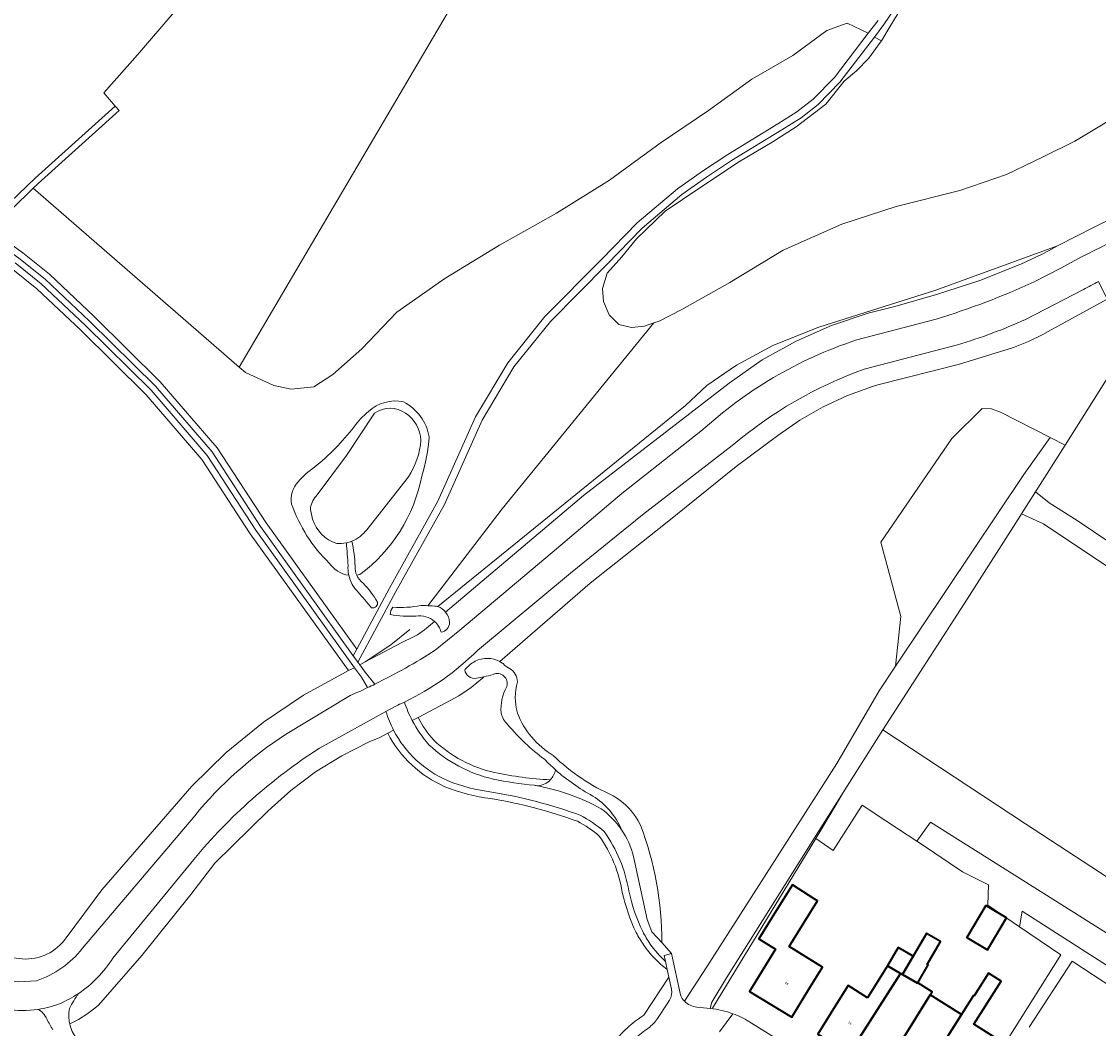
# Model space of a CAD drawing. Header units: metres. Extents: x 197700 to 204338, y 317132 to 325229.
# Tile 491 of 656: x 200908 to 201072, y 319972 to 320124. Entities that reach past the tile are written whole.
import ezdxf
from ezdxf.enums import TextEntityAlignment as Align

# ---------------------------------------------------------------- set-up
doc = ezdxf.new("R2010")
doc.units = ezdxf.units.M
for name, color, linetype, lineweight in [('B-WE-GR-BEPLANTING_CULTUUR_BOSPLANTSOEN-GV', 90, 'Continuous', 18), ('B-WE-GR-GRAS-GV', 60, 'Continuous', 13), ('B-WE-IE-TERREINAFSCHEIDING_KUNSTMATIG_HEKWERK-G', 20, 'IE-TERREINAFSCHEIDING-KUNSTMATIG', 18), ('B-WE-OG-BEBOUWING-GV', 7, 'Continuous', 35), ('B-WE-OG-BEBOUWING-T18', 10, 'Continuous', 18), ('B-WE-OG-TERREIN_CULTUURSCHEIDING-GV', 7, 'Continuous', 18), ('B-WE-OG-TERREIN_ERF-GV', 7, 'Continuous', 18), ('B-WE-OG-WATER-GV', 130, 'Continuous', 18), ('B-WE-OG-WATER_GREPPEL-GV', 160, 'Continuous', 18), ('B-WE-OG-WATER_MEER-GV', 140, 'Continuous', 18), ('B-WE-OG-WATER_SLOOT-GV', 120, 'Continuous', 18), ('B-WE-OG-WEG-GV', 7, 'Continuous', 18), ('B-WE-VH-ONVERHARD-GV', 252, 'Continuous', 18), ('B-WE-VH-VERHARDING_ASFALT-GV', 252, 'Continuous', 18), ('B-WE-VH-VERHARDING_HALFVERHARDING_GRIND-GV', 252, 'Continuous', 18), ('B-WE-VH-VERHARDING_OPEN-GV', 252, 'Continuous', 18), ('B-WE-VH-VERHARDING_TEGEL-GV', 252, 'Continuous', 18)]:
    doc.layers.add(name, color=color, linetype=linetype, lineweight=lineweight)
doc.styles.add('NLCS-ISO-M200-T18', font='NLCS-ISO.ttf', dxfattribs={"height": 0.36})
doc.linetypes.add('IE-TERREINAFSCHEIDING-KUNSTMATIG', pattern='A,4,[82,NLCS.SHX,S=0.75,R=90,X=0,Y=0],4,-2', length=10)

msp = doc.modelspace()

# ---------------------------------------------------------------- linework, layer by layer
at = {"layer": 'B-WE-GR-BEPLANTING_CULTUUR_BOSPLANTSOEN-GV'}
for points in [[(200922.508, 320111.583), (200920.785, 320113.569), (200925.884, 320119.323), (200969.046, 320169.69)], [(201095.684, 320129.18), (201086.539, 320120.844), (201072.57, 320108.972), (201068.043, 320106.276), (201063.246, 320103.886), (201057.687, 320101.213), (201050.601, 320098.772), (201040.95, 320096.326), (201032.727, 320093.657), (201023.826, 320089.729), (201015.709, 320084.842), (201008.445, 320080.723), (201005.017, 320078.976), (201004.207, 320078.7), (200981.212, 320050.496), (200969.947, 320035.834)], [(201070.962, 320093.194), (201074.241, 320094.852), (201079.464, 320097.561), (201086.111, 320100.533), (201094.364, 320107.261), (201099.793, 320111.084), (201105.049, 320114.63), (201109.916, 320117.773), (201115.065, 320120.625), (201119.872, 320123.95), (201122.228, 320125.679)], [(201037.643, 320122.033), (201032.42, 320115.185), (201029.12, 320111.807), (201026.523, 320109.804), (201023.593, 320107.952), (201015.993, 320103.332), (201012.211, 320100.787), (201008.437, 320098.173), (201002.423, 320093.051), (200997.063, 320087.553), (200988.51, 320078.935), (200982.979, 320072.029), (200978.155, 320063.943), (200972.44, 320051.163), (200965.082, 320037.962), (200959.339, 320027.265), (200959.628, 320026.864), (200960.444, 320027.302), (200965.982, 320030.272), (200967.768, 320031.111), (200968.346, 320031.426), (200969.441, 320032.157), (200970.957, 320033.438)], [(200969.947, 320035.834), (200981.212, 320050.496), (201004.207, 320078.7), (201002.806, 320078.221), (201000.831, 320077.985), (200998.876, 320078.45), (200997.444, 320079.933), (200996.586, 320081.959), (200996.435, 320083.925), (200997.131, 320086.25), (200999.365, 320088.733), (201001.574, 320091.45), (201005.909, 320095.633), (201011.189, 320099.197), (201017.188, 320103.19), (201022.17, 320106.114), (201025.796, 320108.433), (201030.273, 320111.878), (201033.081, 320115.338), (201034.933, 320116.941), (201036.806, 320118.856), (201038.549, 320121.19), (201038.726, 320121.486), (201037.643, 320122.033)], [(200902.781, 320093.425), (200910.394, 320100.663), (200922.508, 320111.583)], [(200971.444, 320035.695), (201009.015, 320066.183), (201012.244, 320069.196), (201016.714, 320072.286), (201022.253, 320075.29), (201029.224, 320078.074), (201046.956, 320083.676), (201065.428, 320090.397), (201070.962, 320093.194)], [(201064.034, 320089.617), (201065.428, 320090.397), (201046.956, 320083.676), (201029.224, 320078.074), (201022.253, 320075.29), (201016.714, 320072.286), (201012.244, 320069.196), (201009.015, 320066.183), (200971.444, 320035.695)], [(200972.634, 320034.856), (200993.547, 320052.535), (201015.622, 320069.55), (201020.653, 320073.086), (201025.792, 320075.925), (201031.165, 320078.293), (201036.727, 320080.171), (201040.728, 320081.191), (201047.064, 320082.994), (201053.623, 320085.151), (201059.845, 320087.591), (201062.983, 320089.074), (201064.034, 320089.617)], [(200915.091, 319985.487), (200920.519, 319992.766), (200934.117, 320008.485), (200939.346, 320013.572), (200945.008, 320018.172), (200951.059, 320022.247), (200957.45, 320025.766), (200957.915, 320025.992), (200943.001, 320046.742), (200935.682, 320058.012), (200927.233, 320067.812), (200917.325, 320077.605), (200910.635, 320083.886), (200906.765, 320087.006)], [(201071.627, 320084.971), (201072.928, 320082.281), (201063.986, 320077.395), (201063.2, 320076.947), (201061.015, 320075.873), (201058.742, 320074.999), (201050.535, 320072.425), (201038.166, 320069.291), (201037.379, 320069.057), (201033.552, 320067.692), (201029.863, 320065.991), (201026.34, 320063.967), (201023.012, 320061.637), (201016.709, 320056.929), (201006.213, 320048.509), (200994.523, 320039.259), (200980.845, 320027.365)], [(201008.858, 319975.86), (201012.223, 319981.085), (201031.935, 320011.888), (201038.351, 320022.943), (201040.854, 320026.679), (201041.661, 320034.21), (201038.624, 320045.463), (201049.382, 320061.181), (201054.003, 320065.723), (201055.423, 320065.694), (201056.79, 320065.194), (201064.3, 320061.322), (201066.554, 320060.161), (201073.455, 320071.073)], [(200978.413, 320025.045), (200978.217, 320024.853), (200976.48, 320023.436), (200974.624, 320022.18), (200972.663, 320021.095), (200968.452, 320018.891)], [(200963.859, 320016.487), (200962.658, 320015.859), (200961.048, 320015.174), (200956.873, 320013.087), (200952.902, 320010.636), (200949.165, 320007.839), (200945.693, 320004.72), (200937.624, 319996.791), (200934.01, 319992.065), (200926.559, 319982.812), (200919.993, 319975.288), (200919.446, 319974.817), (200918.242, 319973.911), (200916.963, 319973.117), (200915.617, 319972.44)], [(201187.066, 319914.375), (201119.044, 319957.157), (201097.297, 319970.834), (201046.152, 320003.001), (201044.096, 320000.143), (201044.773, 319999.698), (201051.005, 319995.466), (201054.958, 319993.492), (201054.868, 319990.427), (201059.666, 319987.131), (201060.065, 319989.504), (201088.333, 319971.455), (201101.609, 319962.507), (201100.401, 319960.578), (201100.786, 319960.322), (201102.119, 319962.576), (201114.327, 319954.876), (201118.417, 319951.903), (201121.249, 319949.845), (201125.88, 319946.479), (201125.761, 319946.297), (201146.739, 319932.949), (201172.433, 319916.657)], [(200838.197, 319979.818), (200839.517, 319980.031), (200842.633, 319980.312), (200852.154, 319981.403), (200858.073, 319981.916), (200865.169, 319982.809), (200878.444, 319984.037), (200885.376, 319984.42), (200892.314, 319984.181), (200895.313, 319983.885), (200904.236, 319982.744), (200908.423, 319982.279)], [(201005.399, 319984.766), (201006.903, 319983.127), (201008.262, 319976.853)], [(201002.705, 319973.752), (201006.485, 319979.543), (201006.237, 319980.693)]]:
    msp.add_lwpolyline(points, dxfattribs=at)
msp.add_lwpolyline([(201036.706, 320122.619), (201033.501, 320124.128), (201030.417, 320123.034), (201025.274, 320119.244), (201019.077, 320115.634), (201012.498, 320110.892), (201005.152, 320105.957), (200997.469, 320100.343), (200989.421, 320095.344), (200980.81, 320090.472), (200972.502, 320085.46), (200965.234, 320080.309), (200959.898, 320074.758), (200955.532, 320070.875), (200952.647, 320069.015), (200949.227, 320068.678), (200946.591, 320069.195), (200942.257, 320071.183), (200941.336, 320071.983), (200910.105, 320099.113), (200903.621, 320092.836), (200908.523, 320089.314), (200912.54, 320086.076), (200919.337, 320079.693), (200929.354, 320069.793), (200938.007, 320059.758), (200945.397, 320048.378), (200959.153, 320029.237), (200964.117, 320038.489), (200971.455, 320051.656), (200977.178, 320064.452), (200982.074, 320072.658), (200987.687, 320079.668), (200996.278, 320088.324), (201001.67, 320093.856), (201007.766, 320099.046), (201011.59, 320101.696), (201015.4, 320104.259), (201023.014, 320108.887), (201025.892, 320110.707), (201028.387, 320112.63), (201031.587, 320115.906)], close=True, dxfattribs=at)
for points in [[(200960.932, 320065.264, -0.2478345), (200966.239, 320066.733)], [(200966.239, 320066.733, -0.2329358), (200970.144, 320061.415)], [(200958.712, 320062.911, -0.0692805), (200960.932, 320065.264)], [(200952.752, 320056.829, 0.0586339), (200958.712, 320062.911)], [(200970.144, 320061.415, -0.0510021), (200969.004, 320055.455)], [(200950.256, 320054.596, -0.0695087), (200952.752, 320056.829)], [(200949.272, 320051.239, -0.2560941), (200950.256, 320054.596)], [(200969.004, 320055.455, -0.1888454), (200959.6, 320040.543)], [(200954.976, 320042.292, -0.1159643), (200949.272, 320051.239)], [(200957.938, 320040.45, -0.2120563), (200954.976, 320042.292)], [(200959.356, 320037.894, -0.1455434), (200957.938, 320040.45)], [(200959.6, 320040.543, -0.0260143), (200959.149, 320040.453)], [(200959.149, 320040.453, 0.1326007), (200960.115, 320039.25)], [(200961.395, 320035.518, -0.0028759), (200959.356, 320037.894)], [(200960.115, 320039.25, -0.0588576), (200962.301, 320036.375)], [(200962.301, 320036.375, -0.5529723), (200961.395, 320035.518)], [(200964.243, 320034.495, -0.2238075), (200964.645, 320035.586)], [(200968.128, 320034.245, -0.0587587), (200964.243, 320034.495)], [(200964.645, 320035.586, 0.0601212), (200968.848, 320035.851)], [(200968.848, 320035.851, -0.010049), (200969.947, 320035.834)], [(200969.947, 320035.834, -0.0123409), (200971.264, 320035.75)], [(200971.264, 320035.75, -0.0152438), (200971.444, 320035.695)], [(200971.444, 320035.695, -0.1411024), (200972.634, 320034.856)], [(200970.957, 320033.438, 0.231545), (200968.128, 320034.245)], [(200980.845, 320027.365, -0.0357771), (200981.344, 320027.051)], [(200981.344, 320027.051, 0.0990649), (200982.333, 320026.314)], [(200982.333, 320026.314, -0.2623689), (200983.507, 320024.292)], [(200979.834, 320025.427, -0.0252147), (200978.413, 320025.045)], [(200981.895, 320023.563, 0.6495183), (200979.834, 320025.427)], [(200981.043, 320019.567, -0.1490943), (200981.895, 320023.563)], [(200983.507, 320024.292, 0.1323189), (200983.507, 320019.561)], [(200968.452, 320018.891, 0.0612103), (200970.821, 320015.453)], [(200982.075, 320017.779, -0.1575329), (200981.043, 320019.567)], [(200983.507, 320019.561, 0.1688136), (200988.946, 320013.126)], [(200972.532, 320008.388, -0.1712453), (200963.859, 320016.487)], [(200987.624, 320012.549, -0.0600182), (200982.075, 320017.779)], [(200970.821, 320015.453, 0.1342431), (200980.063, 320010.532)], [(200989.288, 320010.95, -0.0192693), (200987.624, 320012.549)], [(200988.946, 320013.126, 0.089684), (200998.048, 320007.015)], [(200980.063, 320010.532, 0.0389389), (200988.5, 320009.437)], [(200988.5, 320009.437, 0.1413616), (200989.288, 320010.95)], [(200979.479, 320006.59, -0.0664232), (200972.532, 320008.388)], [(200998.048, 320007.015, -0.1406522), (201002.2, 320002.551)], [(200992.611, 320003.153, 0.0453142), (200979.479, 320006.59)], [(200995.92, 320000.903, 0.0618227), (200992.611, 320003.153)], [(201002.2, 320002.551, -0.0920297), (201005.399, 319984.766)], [(200999.419, 319992.425, 0.1141327), (200995.92, 320000.903)], [(201001.531, 319986.265, -0.0588602), (200999.419, 319992.425)], [(200908.423, 319982.279, 0.2618565), (200915.091, 319985.487)], [(201002.667, 319984.38, -0.0240846), (201001.531, 319986.265)], [(201006.237, 319980.693, -0.0803177), (201002.667, 319984.38)], [(201008.262, 319976.853, 0.1668888), (201008.858, 319975.86)], [(200915.617, 319972.44, 0.1094206), (200916.644, 319970.268)], [(200997.977, 319969.376, -0.0949314), (201002.705, 319973.752)]]:
    msp.add_lwpolyline(points, format="xyb", dxfattribs=at)
at = {"layer": 'B-WE-GR-GRAS-GV'}
msp.add_lwpolyline([(201042.524, 320129.06), (201039.092, 320123.932), (201037.643, 320122.033), (201038.726, 320121.486), (201039.968, 320123.566), (201041.269, 320125.673)], dxfattribs=at)
at = {"layer": 'B-WE-IE-TERREINAFSCHEIDING_KUNSTMATIG_HEKWERK-G'}
for points in [[(200969.046, 320169.69), (200925.884, 320119.323)], [(201036.706, 320122.619), (201033.501, 320124.128), (201030.417, 320123.034), (201025.274, 320119.244), (201019.077, 320115.634), (201012.498, 320110.892), (201005.152, 320105.957), (200997.469, 320100.343), (200989.421, 320095.344), (200980.81, 320090.472), (200972.502, 320085.46), (200965.234, 320080.309), (200959.898, 320074.758), (200955.532, 320070.875), (200952.647, 320069.015), (200949.227, 320068.678), (200946.591, 320069.195), (200942.257, 320071.183), (200941.336, 320071.983)], [(200941.336, 320071.983), (200910.105, 320099.113)], [(201073.455, 320071.073), (201066.554, 320060.161)], [(201066.554, 320060.161), (201062.1, 320053.119)], [(201062.1, 320053.119), (201059.975, 320049.758)], [(201038.928, 320017.028), (201051.732, 320036.799), (201059.829, 320049.527), (201059.975, 320049.758)], [(200967.186, 320032.24), (200964.305, 320029.902), (200960.444, 320027.302)], [(201038.928, 320017.028), (201060.561, 320002.741), (201086.665, 319985.736), (201091.745, 319992.432), (201112.949, 319979.13), (201133.045, 319966.528), (201153.886, 319953.637), (201172.701, 319942.149), (201184.707, 319953.401)], [(201028.759, 320000.558), (201031.723, 320005.43), (201032.894, 320007.508)], [(201035.794, 320005.601), (201031.412, 319998.699), (201028.759, 320000.558)], [(201035.794, 320005.601), (201039.383, 320003.241)], [(201041.306, 320001.978), (201044.096, 320000.143)], [(201013.11, 319974.831), (201028.759, 320000.558)], [(201044.096, 320000.143), (201044.773, 319999.698), (201051.005, 319995.466)], [(201059.666, 319987.131), (201065.944, 319982.904), (201057.785, 319969.97)], [(201061.135, 319971.934), (201067.625, 319981.947), (201073.945, 319977.823), (201086.684, 319969.676), (201087.369, 319969.228)]]:
    msp.add_lwpolyline(points, dxfattribs=at)
at = {"layer": 'B-WE-OG-BEBOUWING-GV'}
for points in [[(201028.495, 319991.416), (201025.222, 319993.494), (201022.767, 319989.59), (201020.142, 319985.334), (201022.67, 319983.775), (201018.726, 319977.342), (201025.109, 319973.431), (201027.722, 319977.695), (201029.781, 319981.055), (201024.719, 319984.157), (201026.686, 319987.366), (201029.027, 319991.078)], [(201054.523, 319990.367), (201051.648, 319985.521), (201054.792, 319983.656), (201057.667, 319988.501)], [(201043.543, 319982.694), (201041.93, 319979.917), (201044.201, 319978.597), (201044.239, 319978.662), (201045.815, 319981.374), (201045.675, 319981.454), (201047.666, 319984.903), (201045.54, 319986.132)], [(201041.271, 319984.013), (201039.658, 319981.238), (201041.618, 319980.098), (201041.93, 319979.917), (201043.543, 319982.694)], [(201036.583, 319976.398), (201033.664, 319978.252), (201031.717, 319975.137), (201029.067, 319970.897), (201033.84, 319967.914), (201038.484, 319975.19), (201041.618, 319980.098), (201039.658, 319981.238)], [(201038.484, 319975.19), (201033.84, 319967.914), (201038.678, 319964.89), (201043.213, 319972.186), (201046.097, 319976.825), (201046.403, 319977.317), (201044.239, 319978.662), (201044.201, 319978.597), (201041.93, 319979.917), (201041.618, 319980.098)], [(201054.236, 319964.189), (201056.375, 319967.582), (201057.512, 319969.385), (201052.743, 319972.393), (201056.854, 319978.911), (201054.945, 319980.115), (201052.783, 319976.688), (201052.7, 319976.74), (201051.127, 319974.246), (201050.879, 319973.853), (201047.908, 319969.204), (201043.355, 319961.967), (201048.248, 319958.909), (201050.156, 319957.717)], [(201038.678, 319964.89), (201043.355, 319961.967), (201047.908, 319969.204), (201050.879, 319973.853), (201046.097, 319976.825), (201043.213, 319972.186)]]:
    msp.add_lwpolyline(points, close=True, dxfattribs=at)
at = {"layer": 'B-WE-OG-TERREIN_CULTUURSCHEIDING-GV'}
for points in [[(200920.785, 320113.569), (200922.508, 320111.583), (200923.124, 320110.9), (200910.848, 320099.833), (200910.105, 320099.113), (200941.336, 320071.983), (200989.142, 320153.311), (200969.046, 320169.69), (200925.884, 320119.323)], [(200903.621, 320092.836), (200902.891, 320092.129), (200907.917, 320088.518), (200911.883, 320085.321), (200918.643, 320078.973), (200928.623, 320069.11), (200937.205, 320059.156), (200944.571, 320047.814), (200958.627, 320028.256), (200959.153, 320029.237), (200945.397, 320048.378), (200938.007, 320059.758), (200929.354, 320069.793), (200919.337, 320079.693), (200912.54, 320086.076), (200908.523, 320089.314)]]:
    msp.add_lwpolyline(points, close=True, dxfattribs=at)
for points in [[(200989.142, 320153.311), (200941.336, 320071.983), (200942.257, 320071.183), (200946.591, 320069.195), (200949.227, 320068.678), (200952.647, 320069.015), (200955.532, 320070.875), (200959.898, 320074.758), (200965.234, 320080.309), (200972.502, 320085.46), (200980.81, 320090.472), (200989.421, 320095.344), (200997.469, 320100.343), (201005.152, 320105.957), (201012.498, 320110.892), (201019.077, 320115.634), (201025.274, 320119.244), (201030.417, 320123.034), (201033.501, 320124.128), (201036.706, 320122.619), (201038.197, 320124.573)], [(200906.765, 320087.006), (200910.635, 320083.886), (200917.325, 320077.605), (200927.233, 320067.812), (200935.682, 320058.012), (200943.001, 320046.742), (200957.915, 320025.992), (200958.828, 320026.436), (200943.827, 320047.306), (200936.484, 320058.614), (200927.964, 320068.495), (200918.019, 320078.325), (200911.292, 320084.641), (200907.371, 320087.802)], [(200968.452, 320018.891), (200967.566, 320018.427)], [(200964.745, 320016.951), (200963.859, 320016.487)], [(201006.237, 319980.693), (201005.979, 319981.887)], [(201006.887, 319977.678), (201006.485, 319979.543), (201002.705, 319973.752)], [(201004.775, 319973.264), (201006.214, 319975.469), (201006.582, 319976.032)]]:
    msp.add_lwpolyline(points, dxfattribs=at)
for points in [[(200967.566, 320018.427, 0.061675), (200970.102, 320014.756)], [(200970.821, 320015.453, -0.0612103), (200968.452, 320018.891)], [(200963.859, 320016.487, 0.1712453), (200972.532, 320008.388)], [(200972.921, 320009.31, -0.1711523), (200964.745, 320016.951)], [(200980.063, 320010.532, -0.1342431), (200970.821, 320015.453)], [(200970.102, 320014.756, 0.1348308), (200979.85, 320009.555)], [(200988.5, 320009.437, -0.0389389), (200980.063, 320010.532)], [(200989.288, 320010.95, -0.1413616), (200988.5, 320009.437)], [(200994.927, 320006.978, -0.0568811), (200989.288, 320010.95)], [(200972.532, 320008.388, 0.0664232), (200979.479, 320006.59)], [(200979.621, 320007.58, -0.0665975), (200972.921, 320009.31)], [(200979.85, 320009.555, 0.028364), (200986.086, 320008.61)], [(200986.086, 320008.61, -0.0055805), (200986.652, 320008.506)], [(200988.5, 320009.437, -0.1733231), (200986.652, 320008.506)], [(200986.652, 320008.506, 0.1733231), (200988.5, 320009.437)], [(200986.652, 320008.506, -0.0779204), (200996.216, 320005.055)], [(200993.01, 320004.072, 0.0456112), (200979.621, 320007.58)], [(200999.304, 320001.861, 0.1600646), (200994.927, 320006.978)], [(200979.479, 320006.59, -0.0453142), (200992.611, 320003.153)], [(200996.216, 320005.055, -0.0875429), (200999.304, 320001.861)], [(200996.667, 320001.577, 0.0644643), (200993.01, 320004.072)], [(200992.611, 320003.153, -0.0618227), (200995.92, 320000.903)], [(200995.92, 320000.903, -0.1141327), (200999.419, 319992.425)], [(201000.406, 319992.589, 0.115479), (200996.667, 320001.577)], [(200999.419, 319992.425, 0.0588602), (201001.531, 319986.265)], [(201002.518, 319986.429, -0.0590511), (201000.406, 319992.589)], [(201001.531, 319986.265, 0.0240846), (201002.667, 319984.38)], [(201003.654, 319984.544, -0.0247029), (201002.518, 319986.429)], [(201002.667, 319984.38, 0.0803177), (201006.237, 319980.693)], [(201005.979, 319981.887, -0.0550745), (201003.654, 319984.544)], [(201006.582, 319976.032, 0.2002097), (201006.887, 319977.678)], [(201002.705, 319973.752, 0.0949314), (200997.977, 319969.376)], [(201003.371, 319971.802, 0.0907668), (201004.775, 319973.264)], [(200999.588, 319968.19, -0.0872339), (201003.371, 319971.802)]]:
    msp.add_lwpolyline(points, format="xyb", dxfattribs=at)
at = {"layer": 'B-WE-OG-TERREIN_ERF-GV'}
for points in [[(201066.554, 320060.161), (201062.1, 320053.119), (201064.155, 320051.426), (201068.376, 320048.756), (201088.056, 320035.514), (201118.083, 320015.178), (201125.624, 320026.259), (201125.926, 320026.685), (201114.498, 320034.381), (201103.07, 320042.076), (201109.343, 320051.613), (201110.365, 320053.166), (201108.293, 320057.09), (201085.943, 320072.108), (201073.455, 320071.073)], [(201028.589, 320000.665), (201028.759, 320000.558), (201031.412, 319998.699), (201035.794, 320005.601), (201039.383, 320003.241), (201041.306, 320001.978), (201044.096, 320000.143), (201046.152, 320003.001), (201097.297, 319970.834), (201119.044, 319957.157), (201187.066, 319914.375), (201191.491, 319919.56), (201186.802, 319946.432), (201184.707, 319953.401), (201172.701, 319942.149), (201153.886, 319953.637), (201133.045, 319966.528), (201112.949, 319979.13), (201091.745, 319992.432), (201086.665, 319985.736), (201060.561, 320002.741), (201038.928, 320017.028), (201032.894, 320007.508)], [(201025.222, 319993.494), (201028.495, 319991.416), (201029.027, 319991.078), (201026.686, 319987.366), (201024.719, 319984.157), (201029.781, 319981.055), (201027.722, 319977.695), (201025.109, 319973.431), (201018.726, 319977.342), (201022.67, 319983.775), (201020.142, 319985.334), (201022.767, 319989.59)], [(201054.523, 319990.367), (201057.667, 319988.501), (201054.792, 319983.656), (201051.648, 319985.521)]]:
    msp.add_lwpolyline(points, close=True, dxfattribs=at)
for points in [[(201095.007, 320027.06), (201063.288, 320048.259), (201059.975, 320049.758), (201059.829, 320049.527), (201051.732, 320036.799), (201038.928, 320017.028), (201060.561, 320002.741), (201086.665, 319985.736)], [(201088.333, 319971.455), (201060.065, 319989.504), (201059.666, 319987.131), (201054.868, 319990.427), (201054.958, 319993.492), (201051.005, 319995.466), (201044.773, 319999.698), (201044.096, 320000.143), (201041.306, 320001.978), (201039.383, 320003.241), (201035.794, 320005.601), (201031.412, 319998.699), (201028.759, 320000.558), (201028.589, 320000.665), (201015.221, 319979.416), (201013.021, 319975.753), (201012.74, 319974.777)], [(201029.067, 319970.897), (201031.717, 319975.137), (201033.664, 319978.252), (201036.583, 319976.398), (201039.658, 319981.238), (201041.271, 319984.013), (201043.543, 319982.694), (201045.54, 319986.132), (201047.666, 319984.903), (201045.675, 319981.454), (201045.815, 319981.374), (201044.239, 319978.662), (201046.403, 319977.317), (201046.097, 319976.825), (201050.879, 319973.853), (201051.127, 319974.246), (201052.7, 319976.74), (201052.783, 319976.688), (201054.945, 319980.115), (201056.854, 319978.911), (201052.743, 319972.393), (201057.512, 319969.385)], [(201018.626, 319972.791), (201024.087, 319969.424)]]:
    msp.add_lwpolyline(points, dxfattribs=at)
for points in [[(201012.74, 319974.777, -0.0646616), (201016.198, 319973.977)], [(201016.198, 319973.977, -0.0489985), (201018.626, 319972.791)]]:
    msp.add_lwpolyline(points, format="xyb", dxfattribs=at)
at = {"layer": 'B-WE-OG-WATER-GV'}
msp.add_lwpolyline([(201041.269, 320125.673), (201039.968, 320123.566), (201038.726, 320121.486), (201038.549, 320121.19), (201036.806, 320118.856), (201034.933, 320116.941), (201033.081, 320115.338), (201030.273, 320111.878), (201025.796, 320108.433), (201022.17, 320106.114), (201017.188, 320103.19), (201011.189, 320099.197), (201005.909, 320095.633), (201001.574, 320091.45), (200999.365, 320088.733), (200997.131, 320086.25), (200996.435, 320083.925), (200996.586, 320081.959), (200997.444, 320079.933), (200998.876, 320078.45), (201000.831, 320077.985), (201002.806, 320078.221), (201004.207, 320078.7), (201005.017, 320078.976), (201008.445, 320080.723), (201015.709, 320084.842), (201023.826, 320089.729), (201032.727, 320093.657), (201040.95, 320096.326), (201050.601, 320098.772), (201057.687, 320101.213), (201063.246, 320103.886), (201068.043, 320106.276), (201072.57, 320108.972)], dxfattribs=at)
at = {"layer": 'B-WE-OG-WATER_GREPPEL-GV'}
for points in [[(200958.428, 320045.616, -0.0435111), (200957.572, 320045.359)], [(200957.572, 320045.359, -0.0088994), (200957.829, 320041.92)], [(200958.907, 320041.802, 0.0385921), (200958.428, 320045.616)], [(200957.829, 320041.92, 0.0726922), (200957.938, 320040.45)], [(200959.149, 320040.453, -0.1172083), (200958.907, 320041.802)], [(200957.938, 320040.45, 0.1455434), (200959.356, 320037.894)], [(200960.115, 320039.25, -0.1326007), (200959.149, 320040.453)], [(200959.356, 320037.894, 0.0028759), (200961.395, 320035.518)], [(200962.301, 320036.375, 0.0588576), (200960.115, 320039.25)], [(200961.395, 320035.518, 0.5529723), (200962.301, 320036.375)], [(200964.645, 320035.586, 0.2238075), (200964.243, 320034.495)], [(200964.243, 320034.495, 0.0587587), (200968.128, 320034.245)], [(200968.848, 320035.851, -0.0601212), (200964.645, 320035.586)], [(200969.947, 320035.834, 0.010049), (200968.848, 320035.851)], [(200971.264, 320035.75, 0.0123409), (200969.947, 320035.834)], [(200971.444, 320035.695, 0.0152438), (200971.264, 320035.75)], [(200972.634, 320034.856, 0.1411024), (200971.444, 320035.695)], [(200973.21, 320033.299, 0.1625149), (200972.634, 320034.856)], [(200968.128, 320034.245, -0.231545), (200970.957, 320033.438)], [(200970.957, 320033.438, -0.1434026), (200971.945, 320031.836)], [(200971.945, 320031.836, 0.3930737), (200973.21, 320033.299)], [(200980.845, 320027.365, 0.2419923), (200977.122, 320027.42)], [(200977.122, 320027.42, 0.0921186), (200975.545, 320026.127)], [(200981.344, 320027.051, 0.0357771), (200980.845, 320027.365)], [(200982.333, 320026.314, -0.0990649), (200981.344, 320027.051)], [(200983.507, 320024.292, 0.2623689), (200982.333, 320026.314)], [(200975.545, 320026.127, 0.4607594), (200977.322, 320024.851)], [(200977.322, 320024.851, 0.018876), (200978.413, 320025.045)], [(200978.413, 320025.045, 0.0252147), (200979.834, 320025.427)], [(200979.834, 320025.427, -0.6495183), (200981.895, 320023.563)], [(200981.895, 320023.563, 0.1490943), (200981.043, 320019.567)], [(200983.507, 320019.561, -0.1323189), (200983.507, 320024.292)], [(200981.043, 320019.567, 0.1575329), (200982.075, 320017.779)], [(200988.946, 320013.126, -0.1688136), (200983.507, 320019.561)], [(200982.075, 320017.779, 0.0600182), (200987.624, 320012.549)], [(200987.624, 320012.549, 0.0192693), (200989.288, 320010.95)], [(200998.048, 320007.015, -0.089684), (200988.946, 320013.126)], [(200989.288, 320010.95, 0.0568811), (200994.927, 320006.978)], [(200994.927, 320006.978, -0.1600646), (200999.304, 320001.861)], [(201002.2, 320002.551, 0.1406522), (200998.048, 320007.015)], [(200999.304, 320001.861, -0.0872783), (201001.117, 319997.805)], [(201005.399, 319984.766, 0.0920297), (201002.2, 320002.551)]]:
    msp.add_lwpolyline(points, format="xyb", dxfattribs=at)
msp.add_lwpolyline([(201001.117, 319997.805), (201003.188, 319988.242), (201003.896, 319986.406), (201005.399, 319984.766)], dxfattribs=at)
at = {"layer": 'B-WE-OG-WATER_MEER-GV'}
for points in [[(200966.54, 320065.013, 0.3276305), (200961.864, 320065.013)], [(200968.882, 320060.907, 0.2405139), (200966.54, 320065.013)], [(200966.973, 320055.353, 0.1255189), (200968.882, 320060.907)], [(200953.009, 320052.418, 0.2001846), (200952.136, 320050.403)], [(200952.447, 320048.972, 0.2476906), (200956.117, 320045.27)], [(200958.428, 320045.616, 0.1413117), (200960.668, 320047.356)], [(200956.117, 320045.27, 0.0719388), (200957.572, 320045.359)], [(200957.572, 320045.359, 0.0435111), (200958.428, 320045.616)]]:
    msp.add_lwpolyline(points, format="xyb", dxfattribs=at)
for points in [[(200961.864, 320065.013), (200957.621, 320058.616), (200953.009, 320052.418)], [(200960.668, 320047.356), (200966.973, 320055.353)], [(200952.136, 320050.403), (200952.447, 320048.972)]]:
    msp.add_lwpolyline(points, dxfattribs=at)
at = {"layer": 'B-WE-OG-WATER_SLOOT-GV'}
for points in [[(200966.239, 320066.733, 0.2478345), (200960.932, 320065.264)], [(200961.864, 320065.013, -0.3276305), (200966.54, 320065.013)], [(200970.144, 320061.415, 0.2329358), (200966.239, 320066.733)], [(200960.932, 320065.264, 0.0692805), (200958.712, 320062.911)], [(200966.54, 320065.013, -0.2405139), (200968.882, 320060.907)], [(200958.712, 320062.911, -0.0586339), (200952.752, 320056.829)], [(200968.882, 320060.907, -0.1255189), (200966.973, 320055.353)], [(200969.004, 320055.455, 0.0510021), (200970.144, 320061.415)], [(200952.752, 320056.829, 0.0695087), (200950.256, 320054.596)], [(200950.256, 320054.596, 0.2560941), (200949.272, 320051.239)], [(200959.6, 320040.543, 0.1888454), (200969.004, 320055.455)], [(200952.136, 320050.403, -0.2001846), (200953.009, 320052.418)], [(200949.272, 320051.239, 0.1159643), (200954.976, 320042.292)], [(200956.117, 320045.27, -0.2476906), (200952.447, 320048.972)], [(200960.668, 320047.356, -0.1413117), (200958.428, 320045.616)], [(200957.572, 320045.359, -0.0719388), (200956.117, 320045.27)], [(200957.829, 320041.92, 0.0088994), (200957.572, 320045.359)], [(200958.428, 320045.616, -0.0385921), (200958.907, 320041.802)], [(200954.976, 320042.292, 0.2120563), (200957.938, 320040.45)], [(200957.938, 320040.45, -0.0726922), (200957.829, 320041.92)], [(200958.907, 320041.802, 0.1172083), (200959.149, 320040.453)], [(200959.149, 320040.453, 0.0260143), (200959.6, 320040.543)]]:
    msp.add_lwpolyline(points, format="xyb", dxfattribs=at)
for points in [[(200953.009, 320052.418), (200957.621, 320058.616), (200961.864, 320065.013)], [(200966.973, 320055.353), (200960.668, 320047.356)], [(200952.447, 320048.972), (200952.136, 320050.403)]]:
    msp.add_lwpolyline(points, dxfattribs=at)
at = {"layer": 'B-WE-OG-WEG-GV'}
for points in [[(201069.053, 320088.705, 0.0367679), (201083.87, 320097.352)], [(201047.04, 320079.274, 0.0305178), (201061.9, 320084.912)], [(201071.627, 320084.971, -0.0030872), (201069.347, 320083.781)], [(201060.586, 320079.223, -0.0321723), (201050.262, 320075.381)], [(201011.352, 320062.271, -0.1055401), (201034.782, 320076.067)], [(201036.092, 320071.699, 0.0906681), (201016.099, 320060.096)], [(200972.634, 320034.856, -0.1625149), (200973.21, 320033.299)], [(200971.945, 320031.836, 0.1434026), (200970.957, 320033.438)], [(200973.21, 320033.299, -0.3930737), (200971.945, 320031.836)], [(200961.906, 320023.942, 0.0283271), (200971.045, 320029.076)], [(200977.441, 320029.046, -0.0848373), (200966.388, 320021.229)], [(200977.122, 320027.42, -0.2419923), (200980.845, 320027.365)], [(200975.545, 320026.127, -0.0921186), (200977.122, 320027.42)], [(200977.322, 320024.851, -0.4607594), (200975.545, 320026.127)], [(200978.413, 320025.045, -0.018876), (200977.322, 320024.851)], [(200958.152, 320022.208, 0.0077644), (200960.802, 320023.411)], [(200964.745, 320016.951, -0.0456178), (200963.586, 320019.78)], [(200966.388, 320021.229, 0.0419077), (200967.566, 320018.427)], [(200934.572, 320003.97, -0.0774137), (200948.35, 320016.293)], [(200953.482, 320014.225, 0.0772254), (200934.423, 319997.342)], [(200915.091, 319985.487, -0.2618565), (200908.423, 319982.279)], [(200910.577, 319978.975, 0.1493829), (200917.565, 319983.903)], [(200922.15, 319982.388, -0.1050684), (200916.953, 319977.05)], [(200903.429, 319979.222, 0.0698327), (200910.577, 319978.975)], [(200916.953, 319977.05, 0.0325109), (200915.587, 319974.763)], [(200910.802, 319974.635, -0.0773055), (200906.042, 319974.675)], [(200912.137, 319973.177, 0.1873807), (200910.802, 319974.635)], [(200915.587, 319974.763, 0.1058747), (200915.617, 319972.44)], [(200913.059, 319971.545, 0.0031911), (200912.137, 319973.177)]]:
    msp.add_lwpolyline(points, format="xyb", dxfattribs=at)
for points in [[(201074.241, 320094.852), (201070.962, 320093.194), (201065.428, 320090.397), (201064.034, 320089.617), (201062.983, 320089.074), (201059.845, 320087.591), (201053.623, 320085.151), (201047.064, 320082.994), (201040.728, 320081.191), (201036.727, 320080.171), (201031.165, 320078.293), (201025.792, 320075.925), (201020.653, 320073.086), (201015.622, 320069.55), (200993.547, 320052.535), (200972.634, 320034.856)], [(201061.9, 320084.912), (201065.937, 320087.003), (201069.053, 320088.705)], [(201069.347, 320083.781), (201060.586, 320079.223)], [(200980.845, 320027.365), (200994.523, 320039.259), (201006.213, 320048.509), (201016.709, 320056.929), (201023.012, 320061.637), (201026.34, 320063.967), (201029.863, 320065.991), (201033.552, 320067.692), (201037.379, 320069.057), (201038.166, 320069.291), (201050.535, 320072.425), (201058.742, 320074.999), (201061.015, 320075.873), (201063.2, 320076.947), (201063.986, 320077.395), (201072.928, 320082.281)], [(201034.782, 320076.067), (201047.04, 320079.274)], [(201050.262, 320075.381), (201036.092, 320071.699)], [(200971.045, 320029.076), (200974.768, 320032.137), (200988.782, 320043.885), (200999.372, 320052.819), (201011.352, 320062.271)], [(201016.099, 320060.096), (201002.467, 320049.631), (200991.542, 320040.763), (200977.441, 320029.046)], [(200970.957, 320033.438), (200969.441, 320032.157), (200968.346, 320031.426), (200967.768, 320031.111), (200965.982, 320030.272), (200960.444, 320027.302), (200959.628, 320026.864), (200960.429, 320025.75), (200961.906, 320023.942)], [(200960.802, 320023.411), (200959.846, 320025.02), (200958.828, 320026.436), (200957.915, 320025.992), (200957.45, 320025.766), (200951.059, 320022.247), (200945.008, 320018.172), (200939.346, 320013.572), (200934.117, 320008.485), (200920.519, 319992.766), (200915.091, 319985.487)], [(200967.566, 320018.427), (200968.452, 320018.891), (200972.663, 320021.095), (200974.624, 320022.18), (200976.48, 320023.436), (200978.217, 320024.853), (200978.413, 320025.045)], [(200948.35, 320016.293), (200958.152, 320022.208)], [(200963.586, 320019.78), (200953.482, 320014.225)], [(200915.617, 319972.44), (200916.963, 319973.117), (200918.242, 319973.911), (200919.446, 319974.817), (200919.993, 319975.288), (200926.559, 319982.812), (200934.01, 319992.065), (200937.624, 319996.791), (200945.693, 320004.72), (200949.165, 320007.839), (200952.902, 320010.636), (200956.873, 320013.087), (200961.048, 320015.174), (200962.658, 320015.859), (200963.859, 320016.487), (200964.745, 320016.951)], [(200917.565, 319983.903), (200934.572, 320003.97)], [(200934.423, 319997.342), (200922.15, 319982.388)], [(200908.423, 319982.279), (200904.236, 319982.744), (200895.313, 319983.885), (200892.314, 319984.181), (200885.376, 319984.42), (200878.444, 319984.037), (200865.169, 319982.809), (200858.073, 319981.916), (200852.154, 319981.403), (200842.633, 319980.312), (200839.517, 319980.031), (200838.197, 319979.818), (200836.291, 319979.511), (200833.999, 319979.141), (200828.581, 319977.762), (200823.309, 319975.904), (200788.784, 319964.257), (200787.825, 319963.934), (200787.792, 319963.03), (200787.828, 319962.237), (200788.17, 319960.774), (200796.492, 319963.419), (200826.463, 319973.465)]]:
    msp.add_lwpolyline(points, dxfattribs=at)
at = {"layer": 'B-WE-VH-ONVERHARD-GV'}
for points in [[(200903.621, 320092.836), (200910.105, 320099.113), (200910.848, 320099.833), (200923.124, 320110.9), (200922.508, 320111.583), (200910.394, 320100.663), (200902.781, 320093.425)], [(200961.906, 320023.942), (200960.429, 320025.75), (200959.628, 320026.864), (200959.339, 320027.265), (200958.982, 320027.763), (200958.627, 320028.256), (200944.571, 320047.814), (200937.205, 320059.156), (200928.623, 320069.11), (200918.643, 320078.973), (200911.883, 320085.321), (200907.917, 320088.518)], [(200907.371, 320087.802), (200911.292, 320084.641), (200918.019, 320078.325), (200927.964, 320068.495), (200936.484, 320058.614), (200943.827, 320047.306), (200958.828, 320026.436), (200959.846, 320025.02), (200960.802, 320023.411)], [(200965.941, 320021.019), (200965.651, 320020.887), (200965.36, 320020.756), (200964.953, 320020.532), (200963.586, 320019.78)], [(201005.979, 319981.887), (201005.778, 319982.82), (201006.903, 319983.127), (201005.399, 319984.766), (201003.896, 319986.406), (201003.188, 319988.242), (201001.117, 319997.805)]]:
    msp.add_lwpolyline(points, dxfattribs=at)
for points in [[(200960.802, 320023.411, 0.0029705), (200961.906, 320023.942)], [(200963.586, 320019.78, 0.0456178), (200964.745, 320016.951)], [(200966.388, 320021.229, -0.002583), (200965.941, 320021.019)], [(200967.566, 320018.427, -0.0419077), (200966.388, 320021.229)], [(200970.102, 320014.756, -0.061675), (200967.566, 320018.427)], [(200964.745, 320016.951, 0.1711523), (200972.921, 320009.31)], [(200979.85, 320009.555, -0.1348308), (200970.102, 320014.756)], [(200972.921, 320009.31, 0.0665975), (200979.621, 320007.58)], [(200986.086, 320008.61, -0.028364), (200979.85, 320009.555)], [(200986.652, 320008.506, 0.0055805), (200986.086, 320008.61)], [(200996.216, 320005.055, 0.0779204), (200986.652, 320008.506)], [(200979.621, 320007.58, -0.0456112), (200993.01, 320004.072)], [(200999.304, 320001.861, 0.0875429), (200996.216, 320005.055)], [(200993.01, 320004.072, -0.0644643), (200996.667, 320001.577)], [(201001.117, 319997.805, 0.0872783), (200999.304, 320001.861)], [(200996.667, 320001.577, -0.115479), (201000.406, 319992.589)], [(201000.406, 319992.589, 0.0590511), (201002.518, 319986.429)], [(201002.518, 319986.429, 0.0247029), (201003.654, 319984.544)], [(201003.654, 319984.544, 0.0550745), (201005.979, 319981.887)], [(200916.953, 319977.05, -0.0458335), (200914.069, 319975.483)], [(200915.587, 319974.763, -0.0325109), (200916.953, 319977.05)], [(200914.069, 319975.483, -0.0545436), (200910.802, 319974.635)], [(200910.802, 319974.635, -0.1873807), (200912.137, 319973.177)], [(200915.617, 319972.44, -0.1058747), (200915.587, 319974.763)], [(200912.137, 319973.177, -0.0031911), (200913.059, 319971.545)], [(200916.644, 319970.268, -0.1094206), (200915.617, 319972.44)]]:
    msp.add_lwpolyline(points, format="xyb", dxfattribs=at)
at = {"layer": 'B-WE-VH-VERHARDING_ASFALT-GV'}
msp.add_lwpolyline([(201040.854, 320026.679), (201060.323, 320055.742), (201064.3, 320061.322), (201056.79, 320065.194), (201055.423, 320065.694), (201054.003, 320065.723), (201049.382, 320061.181), (201038.624, 320045.463), (201041.661, 320034.21)], close=True, dxfattribs=at)
for points in [[(201038.928, 320017.028), (201051.732, 320036.799), (201059.829, 320049.527), (201059.975, 320049.758), (201062.1, 320053.119), (201066.554, 320060.161), (201064.3, 320061.322), (201060.323, 320055.742), (201040.854, 320026.679), (201038.351, 320022.943), (201031.935, 320011.888), (201012.223, 319981.085), (201008.858, 319975.86)], [(201010.718, 319974.976), (201012.74, 319974.777), (201013.021, 319975.753), (201015.221, 319979.416), (201028.589, 320000.665), (201032.894, 320007.508), (201038.928, 320017.028)]]:
    msp.add_lwpolyline(points, dxfattribs=at)
msp.add_lwpolyline([(201008.858, 319975.86, 0.1733191), (201010.718, 319974.976)], format="xyb", dxfattribs=at)
at = {"layer": 'B-WE-VH-VERHARDING_HALFVERHARDING_GRIND-GV'}
msp.add_lwpolyline([(201038.197, 320124.573), (201036.706, 320122.619), (201031.587, 320115.906), (201028.387, 320112.63), (201025.892, 320110.707), (201023.014, 320108.887), (201015.4, 320104.259), (201011.59, 320101.696), (201007.766, 320099.046), (201001.67, 320093.856), (200996.278, 320088.324), (200987.687, 320079.668), (200982.074, 320072.658), (200977.178, 320064.452), (200971.455, 320051.656), (200964.117, 320038.489), (200959.153, 320029.237), (200958.627, 320028.256), (200958.982, 320027.763), (200959.339, 320027.265), (200965.082, 320037.962), (200972.44, 320051.163), (200978.155, 320063.943), (200982.979, 320072.029), (200988.51, 320078.935), (200997.063, 320087.553), (201002.423, 320093.051), (201008.437, 320098.173), (201012.211, 320100.787), (201015.993, 320103.332), (201023.593, 320107.952), (201026.523, 320109.804), (201029.12, 320111.807), (201032.42, 320115.185), (201037.643, 320122.033), (201039.092, 320123.932), (201042.524, 320129.06)], dxfattribs=at)
at = {"layer": 'B-WE-VH-VERHARDING_OPEN-GV'}
msp.add_lwpolyline([(201088.056, 320035.514), (201068.376, 320048.756), (201064.155, 320051.426), (201062.1, 320053.119), (201059.975, 320049.758), (201063.288, 320048.259), (201095.007, 320027.06)], dxfattribs=at)
at = {"layer": 'B-WE-VH-VERHARDING_TEGEL-GV'}
for points in [[(201083.87, 320097.352, -0.0367679), (201069.053, 320088.705)], [(201061.9, 320084.912, -0.0305178), (201047.04, 320079.274)], [(201069.347, 320083.781, 0.0030872), (201071.627, 320084.971)], [(201050.262, 320075.381, 0.0321723), (201060.586, 320079.223)], [(201034.782, 320076.067, 0.1055401), (201011.352, 320062.271)], [(201016.099, 320060.096, -0.0906681), (201036.092, 320071.699)], [(200971.045, 320029.076, -0.0283271), (200961.906, 320023.942)], [(200966.388, 320021.229, 0.0848373), (200977.441, 320029.046)], [(200960.802, 320023.411, -0.0077644), (200958.152, 320022.208)], [(200961.906, 320023.942, -0.0029705), (200960.802, 320023.411)], [(200965.941, 320021.019, 0.002583), (200966.388, 320021.229)], [(200948.35, 320016.293, 0.0774137), (200934.572, 320003.97)], [(200934.423, 319997.342, -0.0772254), (200953.482, 320014.225)], [(200917.565, 319983.903, -0.1493829), (200910.577, 319978.975)], [(200916.953, 319977.05, 0.1050684), (200922.15, 319982.388)], [(200910.577, 319978.975, -0.0698327), (200903.429, 319979.222)], [(201006.887, 319977.678, -0.2002097), (201006.582, 319976.032)], [(200914.069, 319975.483, 0.0458335), (200916.953, 319977.05)], [(201008.858, 319975.86, -0.1668888), (201008.262, 319976.853)], [(201010.718, 319974.976, -0.1733191), (201008.858, 319975.86)], [(200906.042, 319974.675, 0.0773055), (200910.802, 319974.635)], [(200910.802, 319974.635, 0.0545436), (200914.069, 319975.483)], [(201016.198, 319973.977, 0.0646616), (201012.74, 319974.777)], [(201018.626, 319972.791, 0.0489985), (201016.198, 319973.977)], [(201004.775, 319973.264, -0.0907668), (201003.371, 319971.802)], [(201003.371, 319971.802, 0.0872339), (200999.588, 319968.19)]]:
    msp.add_lwpolyline(points, format="xyb", dxfattribs=at)
for points in [[(201069.053, 320088.705), (201065.937, 320087.003), (201061.9, 320084.912)], [(201060.586, 320079.223), (201069.347, 320083.781)], [(201047.04, 320079.274), (201034.782, 320076.067)], [(201036.092, 320071.699), (201050.262, 320075.381)], [(201011.352, 320062.271), (200999.372, 320052.819), (200988.782, 320043.885), (200974.768, 320032.137), (200971.045, 320029.076)], [(200977.441, 320029.046), (200991.542, 320040.763), (201002.467, 320049.631), (201016.099, 320060.096)], [(200958.152, 320022.208), (200948.35, 320016.293)], [(200953.482, 320014.225), (200963.586, 320019.78), (200964.953, 320020.532), (200965.36, 320020.756), (200965.651, 320020.887), (200965.941, 320021.019)], [(200934.572, 320003.97), (200917.565, 319983.903)], [(200922.15, 319982.388), (200934.423, 319997.342)], [(201008.262, 319976.853), (201006.903, 319983.127), (201005.778, 319982.82), (201005.979, 319981.887), (201006.237, 319980.693), (201006.485, 319979.543), (201006.887, 319977.678)], [(201006.582, 319976.032), (201006.214, 319975.469), (201004.775, 319973.264)], [(201012.74, 319974.777), (201010.718, 319974.976)], [(201016.198, 319973.977), (201014.149, 319971.25)], [(201014.149, 319971.25), (201016.198, 319973.977)], [(201116.679, 319906.281), (201117.554, 319907.61), (201082.335, 319930.995), (201082.321, 319930.964), (201072.968, 319937.151), (201073.004, 319937.215), (201054.522, 319949.388), (201050.843, 319951.886), (201048.988, 319953.129), (201047.7, 319953.992), (201041.342, 319958.251), (201041.298, 319958.192), (201032.748, 319963.875), (201030.716, 319965.177), (201026.991, 319967.693), (201024.087, 319969.424), (201018.626, 319972.791)]]:
    msp.add_lwpolyline(points, dxfattribs=at)

# ---------------------------------------------------------------- texts
at = {"layer": 'B-WE-OG-BEBOUWING-T18', "style": 'NLCS-ISO-M200-T18'}
for s, rotation, p in [('66', 328.5, (201024.371, 319978.574)), ('64', 328, (201033.953, 319972.56))]:
    msp.add_text(s, height=0.36, rotation=rotation, dxfattribs=at).set_placement(p, align=Align.MIDDLE)

doc.saveas('drawing.dxf')
